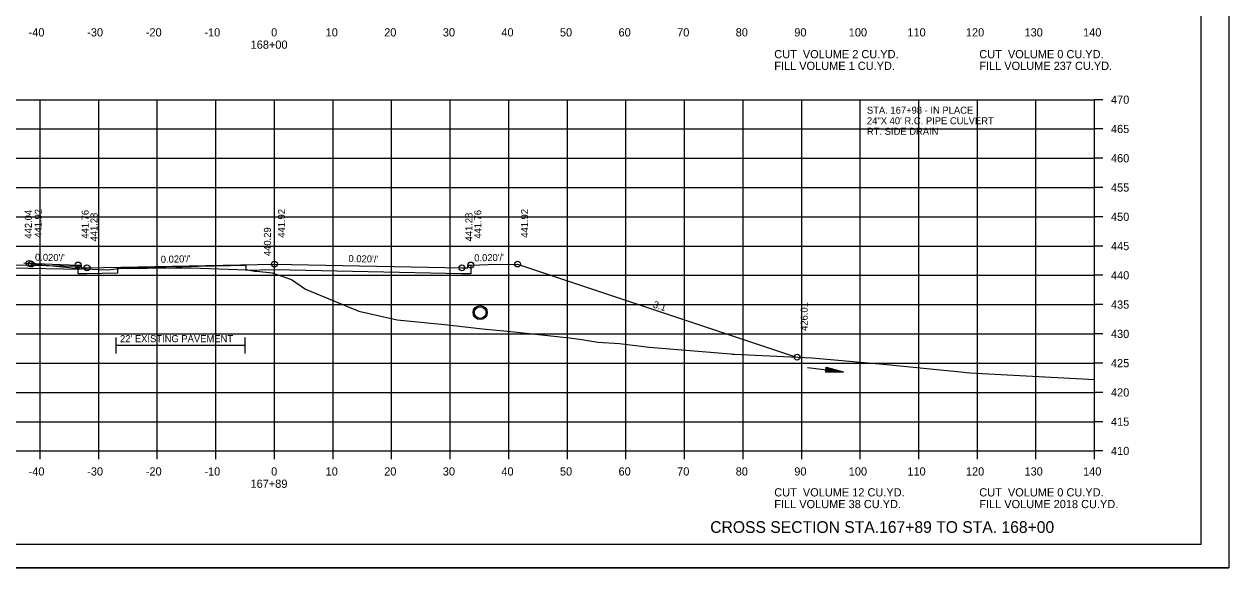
# Model space of a CAD drawing. Extents: x 1538688 to 1540766, y 656250 to 671912.
# Drawn here: x 1538815.4 to 1539021.1, y 668924.8 to 669017.7 of the extents above; entities that cross this region are included whole.
import ezdxf

# ---------------------------------------------------------------- set-up
doc = ezdxf.new("R2010")
doc.units = 0
for name, color, linetype in [('15', 7, 'Continuous'), ('16', 7, 'Continuous'), ('18', 7, 'Continuous'), ('20', 7, 'Continuous'), ('22', 7, 'Continuous'), ('26', 7, 'Continuous'), ('39', 7, 'Continuous'), ('41', 7, 'Continuous'), ('42', 7, 'Continuous'), ('7', 7, 'Continuous'), ('Borings', 7, 'Continuous'), ('Default', 7, 'Continuous'), ('Horizontal Alignment', 7, 'Continuous'), ('RipRap', 7, 'Continuous')]:
    doc.layers.add(name, color=color, linetype=linetype)

msp = doc.modelspace()

# ---------------------------------------------------------------- linework, layer by layer
at = {"layer": '15'}
for p, q in [((1538952.28, 668958.26), (1538952.38, 668959.15)), ((1538952.35, 668958.93), (1538953.8, 668958.54)), ((1538952.35, 668958.85), (1538953.3, 668958.59)), ((1538952.36, 668959), (1538954.3, 668958.48)), ((1538952.37, 668959.08), (1538954.81, 668958.42)), ((1538952.38, 668959.15), (1538955.31, 668958.36)), ((1538952.28, 668958.26), (1538955.31, 668958.36)), ((1538952.29, 668958.41), (1538954.3, 668958.48)), ((1538952.29, 668958.33), (1538954.81, 668958.42)), ((1538952.3, 668958.48), (1538953.8, 668958.54)), ((1538952.31, 668958.56), (1538953.3, 668958.59)), ((1538952.32, 668958.64), (1538952.8, 668958.65)), ((1538952.34, 668958.78), (1538952.8, 668958.65))]:
    msp.add_line(p, q, dxfattribs=at)
at = {"layer": '16'}
msp.add_line((1538813.18, 668976.62), (1538825.17, 668976.38), dxfattribs=at)
at = {"layer": '18'}
msp.add_lwpolyline([(1538815.41, 668976.96), (1538815.69, 668976.92), (1538824.29, 668976.02), (1538824.83, 668975.96), (1538828.16, 668975.84), (1538829.71, 668975.77), (1538830.23, 668975.83), (1538831.62, 668975.98), (1538841.37, 668976.1), (1538842.73, 668976.11), (1538843.99, 668976.07), (1538853.49, 668975.77), (1538853.65, 668975.74), (1538854.77, 668975.54), (1538855.15, 668975.5), (1538857.81, 668975.24), (1538858.76, 668974.91), (1538861.08, 668974.09), (1538863.51, 668972.43), (1538872.58, 668968.69), (1538879.15, 668967.21), (1538887.79, 668966.35), (1538893.68, 668965.68), (1538898.51, 668965.25), (1538908.52, 668964.14), (1538910.65, 668963.85), (1538913.36, 668963.42), (1538917.11, 668963.18), (1538922.15, 668962.55), (1538936.07, 668961.4), (1538936.17, 668961.39), (1538936.38, 668961.37), (1538936.7, 668961.35), (1538949.94, 668960.71), (1538962.11, 668959.64), (1538975.89, 668958.26), (1538976.27, 668958.22), (1538976.89, 668958.18), (1538996.11, 668957.11), (1538998.18, 668957.01)], dxfattribs=at)
at = {"layer": '20'}
for points in [[(1538816.11, 668976.88), (1538821.67, 668976.64), (1538824.67, 668976.58), (1538825.17, 668976.58), (1538825.18, 668976.08), (1538826.18, 668976.1), (1538858.18, 668976.74), (1538890.18, 668976.1), (1538891.18, 668976.08), (1538891.19, 668976.58), (1538891.69, 668976.58), (1538894.69, 668976.64), (1538899.69, 668976.74), (1538947.31, 668960.86)], [(1538891.69, 668976.58), (1538891.69, 668975.08), (1538890.18, 668975.1), (1538858.18, 668975.74), (1538853.37, 668975.64), (1538853.37, 668976.48), (1538831.37, 668976.04), (1538831.37, 668975.2), (1538826.18, 668975.1), (1538824.67, 668975.08), (1538824.67, 668976.58)]]:
    msp.add_lwpolyline(points, dxfattribs=at)
at = {"layer": '22'}
for p, q in [((1538718.18, 669004.82), (1538998.18, 669004.82)), ((1538818.18, 668944.82), (1538818.18, 669004.82)), ((1538828.18, 668944.82), (1538828.18, 669004.82)), ((1538838.18, 668944.82), (1538838.18, 669004.82)), ((1538848.18, 668944.82), (1538848.18, 669004.82)), ((1538858.18, 668944.82), (1538858.18, 669004.82)), ((1538868.18, 668944.82), (1538868.18, 669004.82)), ((1538878.18, 668944.82), (1538878.18, 669004.82)), ((1538888.18, 668944.82), (1538888.18, 669004.82)), ((1538898.18, 668944.82), (1538898.18, 669004.82)), ((1538908.18, 668944.82), (1538908.18, 669004.82)), ((1538918.18, 668944.82), (1538918.18, 669004.82)), ((1538928.18, 668944.82), (1538928.18, 669004.82)), ((1538938.18, 668944.82), (1538938.18, 669004.82)), ((1538948.18, 668944.82), (1538948.18, 669004.82)), ((1538958.18, 668944.82), (1538958.18, 669004.82)), ((1538968.18, 668944.82), (1538968.18, 669004.82)), ((1538978.18, 668944.82), (1538978.18, 669004.82)), ((1538988.18, 668944.82), (1538988.18, 669004.82)), ((1538998.18, 668944.82), (1538998.18, 669004.82)), ((1538718.18, 668999.82), (1538998.18, 668999.82)), ((1538718.18, 668994.82), (1538998.18, 668994.82)), ((1538718.18, 668989.82), (1538998.18, 668989.82)), ((1538718.18, 668984.82), (1538998.18, 668984.82)), ((1538718.18, 668979.82), (1538998.18, 668979.82)), ((1538718.18, 668974.82), (1538998.18, 668974.82)), ((1538718.18, 668969.82), (1538998.18, 668969.82)), ((1538718.18, 668964.82), (1538998.18, 668964.82)), ((1538718.18, 668959.82), (1538998.18, 668959.82)), ((1538718.18, 668954.82), (1538998.18, 668954.82)), ((1538718.18, 668949.82), (1538998.18, 668949.82)), ((1538718.18, 668944.82), (1538998.18, 668944.82))]:
    msp.add_line(p, q, dxfattribs=at)
at = {"layer": '26'}
msp.add_line((1538687.78, 668924.84), (1539021.11, 668924.84), dxfattribs=at)
msp.add_lwpolyline([(1538687.77, 669138.18), (1539021.11, 669138.18), (1539021.11, 668924.84), (1538687.77, 668924.84)], close=True, dxfattribs=at)
msp.add_lwpolyline([(1538825.18, 668975.81), (1538813.18, 668976.05), (1538803.23, 668977.05), (1538765.17, 668983.96)], dxfattribs=at)
for centre, radius in [((1538816.31, 668976.86), 0.5), ((1538816.31, 668976.86), 0.5), ((1538816.67, 668976.74), 0.5), ((1538824.67, 668976.58), 0.5), ((1538826.18, 668976.1), 0.5), ((1538858.18, 668976.74), 0.5), ((1538890.18, 668976.1), 0.5), ((1538891.69, 668976.58), 0.5), ((1538899.69, 668976.74), 0.5), ((1538893.3, 668968.46), 1.21), ((1538947.4, 668960.83), 0.5)]:
    msp.add_circle(centre, radius, dxfattribs=at)
at = {"layer": '39'}
msp.add_line((1538949.16, 668959.07), (1538955.31, 668958.36), dxfattribs=at)
msp.add_circle((1538893.3, 668968.46), 1, dxfattribs=at)
at = {"layer": '7'}
for p, q in [((1538831.12, 668964.21), (1538831.12, 668961.47)), ((1538853.12, 668964.21), (1538853.12, 668961.47)), ((1538853.12, 668962.84), (1538831.12, 668962.84))]:
    msp.add_line(p, q, dxfattribs=at)
at = {"layer": 'Borings'}
for p, q in [((1538998.18, 668944.82), (1538998.18, 669004.82)), ((1538999.58, 669004.82), (1538998.18, 669004.82)), ((1538999.58, 668999.82), (1538998.18, 668999.82)), ((1538999.58, 668994.82), (1538998.18, 668994.82)), ((1538999.58, 668989.82), (1538998.18, 668989.82)), ((1538999.58, 668984.82), (1538998.18, 668984.82)), ((1538999.58, 668979.82), (1538998.18, 668979.82)), ((1538999.58, 668974.82), (1538998.18, 668974.82)), ((1538999.58, 668969.82), (1538998.18, 668969.82)), ((1538999.58, 668964.82), (1538998.18, 668964.82)), ((1538999.58, 668959.82), (1538998.18, 668959.82)), ((1538999.58, 668954.82), (1538998.18, 668954.82)), ((1538999.58, 668949.82), (1538998.18, 668949.82)), ((1538718.18, 668944.82), (1538998.18, 668944.82)), ((1538818.18, 668943.42), (1538818.18, 668944.82)), ((1538828.18, 668943.42), (1538828.18, 668944.82)), ((1538838.18, 668943.42), (1538838.18, 668944.82)), ((1538848.18, 668943.42), (1538848.18, 668944.82)), ((1538858.18, 668943.42), (1538858.18, 668944.82)), ((1538868.18, 668943.42), (1538868.18, 668944.82)), ((1538878.18, 668943.42), (1538878.18, 668944.82)), ((1538888.18, 668943.42), (1538888.18, 668944.82)), ((1538898.18, 668943.42), (1538898.18, 668944.82)), ((1538908.18, 668943.42), (1538908.18, 668944.82)), ((1538918.18, 668943.42), (1538918.18, 668944.82)), ((1538928.18, 668943.42), (1538928.18, 668944.82)), ((1538938.18, 668943.42), (1538938.18, 668944.82)), ((1538948.18, 668943.42), (1538948.18, 668944.82)), ((1538958.18, 668943.42), (1538958.18, 668944.82)), ((1538968.18, 668943.42), (1538968.18, 668944.82)), ((1538978.18, 668943.42), (1538978.18, 668944.82)), ((1538988.18, 668943.42), (1538988.18, 668944.82)), ((1538998.18, 668943.42), (1538998.18, 668944.82)), ((1538999.58, 668944.82), (1538998.18, 668944.82))]:
    msp.add_line(p, q, dxfattribs=at)
at = {"layer": 'RipRap'}
for q in [(1539016.36, 669134.28), (1538700.18, 668928.82)]:
    msp.add_line((1539016.36, 668928.82), q, dxfattribs=at)

# ---------------------------------------------------------------- texts
at = {"layer": '15'}
msp.add_text('CROSS SECTION STA.167+89 TO STA. 168+00', height=2, dxfattribs=at).set_placement((1538932.57, 668930.82))
at = {"layer": '41'}
for s, p in [('442.04', (1538816.77, 668981.09)), ('441.92', (1538818.47, 668981.24)), ('441.76', (1538826.47, 668981.08)), ('441.92', (1538859.98, 668981.24)), ('441.76', (1538893.49, 668981.08)), ('441.92', (1538901.49, 668981.24)), ('441.28', (1538827.98, 668980.6)), ('441.28', (1538891.98, 668980.6)), ('440.29', (1538857.58, 668978.11)), ('426.01', (1538949.2, 668965.33))]:
    msp.add_text(s, height=1.2, rotation=90, dxfattribs=at).set_placement(p)
at = {"layer": '42'}
for s, rotation, p in [("0.020'/'", 358.8542, (1538817.3, 668977.33)), ("0.020'/'", 1.1458, (1538838.79, 668976.95)), ("0.020'/'", 358.8542, (1538870.81, 668977.09)), ("0.020'/'", 1.1458, (1538892.3, 668977.19)), ('3:1', 341.5651, (1538922.7, 668969.36))]:
    msp.add_text(s, height=1.2, rotation=rotation, dxfattribs=at).set_placement(p)
at = {"layer": '7'}
msp.add_text("22' EXISTING PAVEMENT", height=1.2, dxfattribs=at).set_placement((1538831.82, 668963.4))
at = {"layer": 'Default'}
for s, p in [('STA. 167+98 - IN PLACE', (1538959.32, 669002.42)), ('24"X 40\' R.C. PIPE CULVERT', (1538959.32, 669000.62)), ('RT. SIDE DRAIN', (1538959.32, 668998.82))]:
    msp.add_text(s, height=1.2, dxfattribs=at).set_placement(p)
at = {"layer": 'Horizontal Alignment'}
for s, p in [('-40', (1538816.22, 669015.62)), ('-30', (1538826.22, 669015.62)), ('-20', (1538836.22, 669015.62)), ('-10', (1538846.22, 669015.62)), ('0', (1538857.62, 669015.62)), ('10', (1538866.92, 669015.62)), ('20', (1538876.92, 669015.62)), ('30', (1538886.92, 669015.62)), ('40', (1538896.92, 669015.62)), ('50', (1538906.92, 669015.62)), ('60', (1538916.92, 669015.62)), ('70', (1538926.92, 669015.62)), ('80', (1538936.92, 669015.62)), ('90', (1538946.92, 669015.62)), ('100', (1538956.22, 669015.62)), ('110', (1538966.22, 669015.62)), ('120', (1538976.22, 669015.62)), ('130', (1538986.22, 669015.62)), ('140', (1538996.22, 669015.62)), ('168+00', (1538854.12, 669013.52)), ('CUT  VOLUME 2 CU.YD.', (1538943.5, 669011.9)), ('CUT  VOLUME 0 CU.YD.', (1538978.5, 669011.9)), ('FILL VOLUME 1 CU.YD.', (1538943.5, 669009.9)), ('FILL VOLUME 237 CU.YD.', (1538978.5, 669009.9)), ('470', (1539000.98, 669004.12)), ('465', (1539000.98, 668999.12)), ('460', (1539000.98, 668994.12)), ('455', (1539000.98, 668989.12)), ('450', (1539000.98, 668984.12)), ('445', (1539000.98, 668979.12)), ('440', (1539000.98, 668974.12)), ('435', (1539000.98, 668969.12)), ('430', (1539000.98, 668964.12)), ('425', (1539000.98, 668959.12)), ('420', (1539000.98, 668954.12)), ('415', (1539000.98, 668949.12)), ('410', (1539000.98, 668944.12)), ('-40', (1538816.22, 668940.62)), ('-30', (1538826.22, 668940.62)), ('-20', (1538836.22, 668940.62)), ('-10', (1538846.22, 668940.62)), ('0', (1538857.62, 668940.62)), ('10', (1538866.92, 668940.62)), ('20', (1538876.92, 668940.62)), ('30', (1538886.92, 668940.62)), ('40', (1538896.92, 668940.62)), ('50', (1538906.92, 668940.62)), ('60', (1538916.92, 668940.62)), ('70', (1538926.92, 668940.62)), ('80', (1538936.92, 668940.62)), ('90', (1538946.92, 668940.62)), ('100', (1538956.22, 668940.62)), ('110', (1538966.22, 668940.62)), ('120', (1538976.22, 668940.62)), ('130', (1538986.22, 668940.62)), ('140', (1538996.22, 668940.62)), ('167+89', (1538854.1, 668938.52)), ('CUT  VOLUME 12 CU.YD.', (1538943.5, 668937.05)), ('CUT  VOLUME 0 CU.YD.', (1538978.5, 668937.05)), ('FILL VOLUME 38 CU.YD.', (1538943.5, 668935.05)), ('FILL VOLUME 2018 CU.YD.', (1538978.5, 668935.05))]:
    msp.add_text(s, height=1.4, dxfattribs=at).set_placement(p)

doc.saveas('drawing.dxf')
